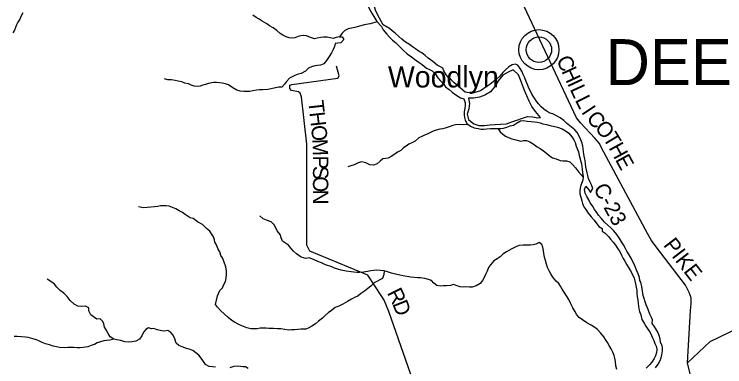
# Model space of a CAD drawing. Extents: x 1643459 to 2064572, y 425441 to 780708.
# Drawn here: x 1785105 to 1799007, y 566201 to 573105 of the extents above; entities that cross this region are included whole.
import ezdxf

# ---------------------------------------------------------------- set-up
doc = ezdxf.new("R2010")
doc.units = 0
for name, color, linetype in [('GE_P_Alignment_100_Curve_Data', 7, 'Continuous'), ('GM_X_Adjacent_County_Text', 7, 'Continuous'), ('GM_X_Major_River', 7, 'Continuous'), ('GM_X_Major_River_Text', 7, 'Continuous'), ('GM_X_Minor_Lake', 7, 'Continuous'), ('GM_X_Rail_Line', 7, 'Continuous'), ('GM_X_Section_Text', 7, 'Continuous'), ('GM_X_Township_ROW', 7, 'Continuous'), ('GM_X_Unincorporated_Text', 7, 'Continuous'), ('GM_X_US_Route', 7, 'Continuous'), ('RD_X_Text', 7, 'Continuous')]:
    doc.layers.add(name, color=color, linetype=linetype)

msp = doc.modelspace()

# ---------------------------------------------------------------- linework, layer by layer
at = {"layer": 'GE_P_Alignment_100_Curve_Data'}
for radius in [393, 249]:
    msp.add_circle((1795370, 572410), radius, dxfattribs=at)
at = {"layer": 'GM_X_Major_River_Text'}
msp.add_lwpolyline([(1793335, 564703), (1792436, 567281), (1792342, 567506), (1792295, 567576), (1792021, 567996), (1790889, 568462), (1790827, 568580), (1790829, 570559), (1790725, 571490), (1790699, 571560), (1790666, 571587), (1790530, 571611), (1790496, 571648), (1790496, 571712), (1790534, 571730), (1791436, 571854), (1791460, 571898), (1791409, 572089)], dxfattribs=at)
at = {"layer": 'GM_X_Minor_Lake'}
msp.add_lwpolyline([(1798277, 566281), (1798336, 567302), (1798349, 567436), (1798348, 567550), (1798307, 567657), (1798240, 567802), (1797663, 568550), (1797575, 568671), (1797496, 568813), (1796593, 570486), (1796554, 570570), (1796463, 570677), (1796182, 570978), (1796103, 571073), (1795081, 573253)], dxfattribs=at)
at = {"layer": 'GM_X_Rail_Line'}
msp.add_line((1795370, 572410), (1795370, 572410), dxfattribs=at)
at = {"layer": 'GM_X_Unincorporated_Text'}
for points in [[(1792368, 574558), (1792259, 574514), (1792151, 574424), (1792051, 574318), (1792003, 574206), (1791939, 574103), (1791899, 573997), (1791873, 573893), (1791865, 573786), (1791893, 573686), (1791935, 573578), (1791975, 573475), (1791997, 573371), (1792029, 573263), (1792075, 573162), (1792140, 573062), (1792200, 572962), (1792291, 572861), (1792322, 572796)], [(1792324, 572898), (1792217, 573086), (1792171, 573186), (1792140, 573295), (1792106, 573401), (1792055, 573513), (1792027, 573614), (1792001, 573714), (1792003, 573840), (1792025, 573945), (1792053, 574061), (1792085, 574179), (1792120, 574282), (1792227, 574348), (1792334, 574406)], [(1796274, 569604), (1796264, 569672), (1796285, 569736), (1796344, 569664), (1796382, 569613), (1796424, 569695), (1796399, 569762), (1796367, 569826), (1796341, 569890), (1796326, 569945), (1796312, 569997), (1796303, 570057), (1796291, 570119), (1796279, 570176), (1796272, 570238), (1796264, 570294), (1796251, 570366), (1796239, 570469), (1796230, 570519), (1796218, 570577), (1796192, 570643), (1796161, 570718), (1796121, 570788), (1796072, 570843), (1795976, 570918), (1795913, 570972), (1795859, 571021), (1795788, 571073), (1795714, 571118), (1795656, 571146), (1795588, 571167), (1795531, 571199), (1795467, 571248), (1795415, 571292), (1795364, 571347), (1795318, 571411), (1795287, 571462), (1795235, 571542), (1795200, 571609), (1795176, 571659), (1795145, 571727), (1795123, 571790), (1795095, 571856), (1795062, 571924), (1795040, 571977), (1795005, 572043), (1794957, 572109), (1794903, 572124), (1794847, 572114), (1794783, 572073), (1794715, 572017), (1794665, 571963), (1794606, 571893), (1794548, 571836), (1794478, 571778), (1794408, 571728), (1794351, 571686), (1794295, 571651), (1794227, 571605), (1794165, 571582), (1794077, 571560), (1794005, 571565), (1793929, 571577), (1793840, 571650), (1793788, 571696), (1793715, 571763), (1793653, 571818), (1793604, 571868), (1793554, 571918), (1793510, 571993), (1793489, 572049), (1793431, 572078), (1793377, 572108), (1793292, 572181), (1793204, 572244), (1793145, 572296), (1793083, 572349), (1793025, 572373), (1792956, 572424), (1792894, 572468), (1792837, 572511), (1792763, 572557), (1792689, 572618), (1792628, 572669), (1792558, 572731), (1792499, 572778), (1792447, 572826), (1792324, 572898)], [(1792322, 572796), (1792398, 572712), (1792448, 572658), (1792508, 572599), (1792563, 572551), (1792617, 572496), (1792672, 572444), (1792724, 572395), (1792796, 572331), (1792875, 572268), (1792937, 572221), (1793028, 572157), (1793086, 572122), (1793169, 572051), (1793227, 572025), (1793279, 571995), (1793346, 571930), (1793396, 571861), (1793439, 571807), (1793509, 571734), (1793546, 571684), (1793612, 571631), (1793676, 571581), (1793745, 571524), (1793839, 571469), (1793900, 571445), (1793930, 571371), (1793928, 571316), (1793919, 571264), (1793907, 571194), (1793907, 571134), (1793912, 571080), (1793926, 571030), (1793965, 570961), (1794031, 570913), (1794101, 570882), (1794182, 570864), (1794236, 570855), (1794292, 570855), (1794352, 570860), (1794424, 570864), (1794480, 570864), (1794544, 570865), (1794624, 570867), (1794676, 570876), (1794742, 570892), (1794806, 570917), (1794872, 570935), (1794932, 570971), (1795008, 571014), (1795066, 571022), (1795140, 571013), (1795220, 571005), (1795284, 571000), (1795338, 570992), (1795396, 570978), (1795449, 570961), (1795517, 570945), (1795589, 570928), (1795735, 570893), (1795822, 570858), (1795888, 570822), (1795958, 570777), (1796013, 570705), (1796051, 570644), (1796078, 570594), (1796102, 570524), (1796127, 570457), (1796143, 570407), (1796159, 570337), (1796201, 570176), (1796211, 570120), (1796217, 570068), (1796226, 569999), (1796236, 569927), (1796227, 569857), (1796201, 569787), (1796187, 569729), (1796170, 569661), (1796170, 569585), (1796191, 569522), (1796207, 569448), (1796221, 569398), (1796252, 569332), (1796286, 569281), (1796337, 569207), (1796393, 569136), (1796450, 569070), (1796502, 569001), (1796543, 568951), (1796607, 568912), (1796609, 568856), (1796664, 568815), (1796738, 568749), (1796769, 568698), (1796825, 568640), (1796867, 568580), (1796914, 568513), (1796954, 568457), (1796989, 568386), (1797021, 568324)], [(1795400, 571085), (1795305, 571199), (1795233, 571299), (1795181, 571399), (1795137, 571504), (1795087, 571612), (1795047, 571714), (1795009, 571818), (1794969, 571918), (1794869, 572017), (1794767, 571972), (1794667, 571908), (1794575, 571800), (1794508, 571686), (1794422, 571586), (1794312, 571518), (1794210, 571478), (1794100, 571460), (1793994, 571462), (1794014, 571353), (1793996, 571249), (1793966, 571145), (1793992, 571045), (1794096, 570957), (1794198, 570927), (1794304, 570927), (1794408, 570939), (1794512, 570943), (1794619, 570953), (1794739, 570959), (1794841, 570999), (1795149, 571103)], [(1795149, 571103), (1795249, 571093), (1795351, 571077), (1795400, 571085)], [(1797410, 567597), (1797409, 567600), (1797386, 567771), (1797372, 567827), (1797363, 567858), (1797344, 567889), (1797336, 567947), (1797315, 568021), (1797289, 568083), (1797259, 568146), (1797238, 568196), (1797198, 568272), (1797175, 568325), (1797135, 568393), (1797090, 568466), (1797066, 568516), (1797024, 568586), (1796981, 568663), (1796941, 568725), (1796896, 568792), (1796838, 568866), (1796775, 568925), (1796717, 568976), (1796656, 569036), (1796586, 569109), (1796539, 569167), (1796501, 569222), (1796458, 569280), (1796416, 569351), (1796372, 569413), (1796345, 569471), (1796311, 569534), (1796274, 569604)], [(1797021, 568324), (1797054, 568269), (1797090, 568197), (1797120, 568145), (1797161, 568082), (1797199, 568006), (1797234, 567937), (1797248, 567887), (1797261, 567825), (1797275, 567759), (1797283, 567696), (1797288, 567636), (1797294, 567570), (1797303, 567510), (1797313, 567440), (1797319, 567389), (1797324, 567335), (1797340, 567285), (1797361, 567221), (1797387, 567126), (1797432, 567056), (1797464, 566997), (1797498, 566937), (1797545, 566875), (1797573, 566816), (1797592, 566766), (1797616, 566714), (1797638, 566657), (1797671, 566595), (1797675, 566533), (1797670, 566483), (1797654, 566419), (1797622, 566361), (1797579, 566293), (1797537, 566239), (1797469, 566175)], [(1797653, 566182), (1797703, 566252), (1797743, 566322), (1797760, 566376), (1797772, 566438), (1797786, 566516), (1797787, 566568), (1797779, 566618), (1797748, 566679), (1797740, 566751), (1797720, 566817), (1797697, 566882), (1797657, 566942), (1797624, 566996), (1797584, 567051), (1797595, 567121), (1797572, 567167), (1797543, 567231), (1797508, 567324), (1797467, 567414), (1797410, 567597)]]:
    msp.add_lwpolyline(points, dxfattribs=at)
at = {"layer": 'GM_X_US_Route'}
for points in [[(1785274, 573129), (1785238, 573071), (1785218, 573009), (1785175, 572949), (1785149, 572897), (1785133, 572847), (1785113, 572794), (1785080, 572740)], [(1792206, 572952), (1792069, 572917), (1791949, 572894), (1791887, 572880), (1791817, 572859), (1791767, 572843), (1791703, 572831), (1791641, 572821), (1791571, 572788), (1791520, 572734), (1791466, 572664), (1791406, 572646), (1791342, 572630), (1791286, 572643), (1791230, 572657), (1791156, 572654), (1791104, 572648), (1791033, 572634), (1790981, 572622), (1790901, 572649), (1790824, 572683), (1790772, 572686), (1790715, 572680), (1790663, 572666), (1790593, 572639), (1790539, 572633), (1790485, 572639), (1790423, 572664), (1790363, 572694), (1790309, 572724), (1790244, 572783), (1790170, 572835), (1790100, 572874), (1790048, 572916), (1789954, 572969), (1789895, 573007), (1789839, 573038), (1789775, 573088)], [(1791466, 572664), (1791518, 572660), (1791552, 572609), (1791497, 572545), (1791439, 572538), (1791385, 572530), (1791371, 572472), (1791347, 572414), (1791314, 572348), (1791268, 572276), (1791213, 572196), (1791163, 572136), (1791095, 572108), (1791037, 572099), (1790985, 572095), (1790921, 572077), (1790864, 572045), (1790802, 571987), (1790720, 571942), (1790644, 571922), (1790580, 571900), (1790493, 571849), (1790435, 571789), (1790395, 571735), (1790344, 571677), (1790280, 571673), (1790220, 571666), (1790132, 571642), (1790064, 571628), (1789972, 571627), (1789902, 571623), (1789848, 571619), (1789774, 571604), (1789718, 571594), (1789665, 571588), (1789595, 571589), (1789525, 571595), (1789459, 571618), (1789382, 571666), (1789296, 571719), (1789236, 571743), (1789174, 571753), (1789120, 571760), (1789062, 571768), (1789002, 571768), (1788904, 571751), (1788848, 571731), (1788796, 571717), (1788745, 571698), (1788687, 571690), (1788625, 571694), (1788569, 571717), (1788514, 571743), (1788446, 571757), (1788384, 571778), (1788314, 571796), (1788256, 571805), (1788184, 571817), (1788110, 571821), (1788044, 571836)], [(1793985, 570943), (1793903, 570940), (1793809, 570944), (1793738, 570939), (1793688, 570925), (1793633, 570903), (1793555, 570878), (1793489, 570862), (1793431, 570851), (1793361, 570833), (1793301, 570815), (1793237, 570784), (1793187, 570756), (1793135, 570734), (1793079, 570711), (1793021, 570681), (1792949, 570621), (1792883, 570588), (1792824, 570558), (1792772, 570524), (1792720, 570487), (1792668, 570437), (1792606, 570401), (1792552, 570365), (1792483, 570320), (1792423, 570284), (1792319, 570270)], [(1794572, 570863), (1794612, 570802), (1794663, 570756), (1794719, 570716), (1794789, 570683), (1794840, 570667), (1794918, 570648), (1795014, 570621), (1795070, 570633), (1795130, 570631), (1795190, 570606), (1795261, 570567), (1795339, 570511), (1795398, 570476), (1795458, 570432), (1795516, 570383), (1795573, 570335), (1795633, 570290), (1795707, 570270), (1795786, 570243), (1795838, 570231), (1795910, 570236), (1795976, 570216), (1796036, 570155), (1796087, 570095), (1796147, 570020), (1796196, 569960), (1796235, 569916)], [(1792319, 570270), (1792264, 570224), (1792206, 570176), (1792136, 570147), (1792062, 570157), (1791986, 570194), (1791906, 570214), (1791836, 570194), (1791754, 570157), (1791690, 570135), (1791633, 570115)], [(1792307, 567933), (1792145, 567842), (1792080, 567782), (1792024, 567734), (1791958, 567684), (1791877, 567628), (1791827, 567586), (1791773, 567565), (1791707, 567527), (1791624, 567481), (1791532, 567430), (1791458, 567388), (1791382, 567360), (1791305, 567300), (1791253, 567265), (1791191, 567205), (1791135, 567155), (1791058, 567093), (1790998, 567043), (1790928, 566998), (1790867, 566964), (1790813, 566940), (1790713, 566936), (1790653, 566931), (1790591, 566925), (1790531, 566923), (1790471, 566920), (1790399, 566930), (1790321, 566945), (1790255, 566945), (1790181, 566949), (1790087, 566954), (1790037, 566958), (1789969, 566957), (1789917, 566955), (1789855, 566947), (1789803, 566943), (1789737, 566946), (1789653, 566962), (1789559, 567005), (1789501, 567029), (1789415, 567078), (1789361, 567106), (1789291, 567165), (1789212, 567237), (1789146, 567300), (1789084, 567367), (1789045, 567419), (1789061, 567507), (1789083, 567591), (1789130, 567693), (1789180, 567749), (1789207, 567811), (1789239, 567873), (1789253, 567937), (1789260, 568010), (1789258, 568072), (1789242, 568156), (1789213, 568247), (1789179, 568333), (1789149, 568383), (1789130, 568452), (1789088, 568518), (1789064, 568586), (1789033, 568639), (1789023, 568689), (1789001, 568749), (1788967, 568804), (1788930, 568856), (1788870, 568908), (1788792, 568987), (1788688, 569042), (1788603, 569102), (1788549, 569121), (1788447, 569186), (1788395, 569220), (1788333, 569256), (1788267, 569295), (1788203, 569323), (1788135, 569344), (1788077, 569350), (1788023, 569352), (1787967, 569351), (1787911, 569341), (1787849, 569335), (1787779, 569326), (1787709, 569318), (1787633, 569314), (1787535, 569331)], [(1792342, 568083), (1792202, 568094), (1792134, 568088), (1792084, 568079), (1792018, 568065), (1791941, 568051), (1791859, 568046), (1791805, 568048), (1791747, 568056), (1791695, 568059), (1791599, 568071), (1791503, 568090), (1791437, 568114), (1791370, 568135), (1791316, 568157), (1791198, 568200), (1791120, 568238), (1791044, 568261), (1790958, 568299), (1790878, 568332), (1790812, 568324), (1790716, 568349), (1790628, 568411), (1790569, 568466), (1790523, 568520), (1790469, 568585), (1790415, 568625), (1790352, 568664), (1790326, 568724), (1790308, 568790), (1790248, 568861), (1790225, 568925), (1790193, 568982), (1790129, 569038), (1790043, 569069), (1789977, 569095), (1789908, 569156)], [(1796893, 566149), (1796878, 566221), (1796870, 566302), (1796857, 566370), (1796841, 566422), (1796818, 566485), (1796782, 566553), (1796743, 566619), (1796711, 566674), (1796675, 566734), (1796638, 566789), (1796582, 566863), (1796519, 566930), (1796463, 566972), (1796390, 567017), (1796310, 567061), (1796224, 567120), (1796155, 567167), (1796109, 567221), (1796070, 567290), (1796036, 567354), (1795997, 567432), (1795953, 567517), (1795910, 567591), (1795864, 567664), (1795827, 567722), (1795793, 567781), (1795759, 567831), (1795706, 567880), (1795644, 567956), (1795605, 568021), (1795573, 568081), (1795540, 568147), (1795518, 568208), (1795497, 568280), (1795479, 568348), (1795466, 568421), (1795458, 568477), (1795450, 568543), (1795429, 568593), (1795377, 568634), (1795311, 568600), (1795257, 568588), (1795197, 568581), (1795143, 568581), (1795065, 568580), (1794985, 568574), (1794933, 568557), (1794881, 568529), (1794825, 568503), (1794733, 568450), (1794665, 568404), (1794610, 568354), (1794554, 568315), (1794490, 568275), (1794420, 568199), (1794385, 568145), (1794355, 568075), (1794323, 568007), (1794300, 567949), (1794266, 567891), (1794222, 567832), (1794141, 567784), (1794067, 567762), (1794015, 567759), (1793942, 567767), (1793888, 567762), (1793828, 567768), (1793768, 567789), (1793702, 567813), (1793640, 567795), (1793562, 567786), (1793496, 567788), (1793444, 567777), (1793370, 567795), (1793315, 567836), (1793271, 567888), (1793211, 567913), (1793140, 567931), (1793056, 567940), (1793000, 567944), (1792936, 567949), (1792864, 567959), (1792788, 567970), (1792715, 567980), (1792649, 567997), (1792567, 568015), (1792489, 568034), (1792411, 568058), (1792342, 568083)], [(1792342, 568083), (1792337, 568007), (1792307, 567933)], [(1787056, 566740), (1786984, 566790), (1786941, 566851), (1786905, 566923), (1786871, 566979), (1786859, 567040), (1786838, 567090), (1786788, 567140), (1786724, 567135), (1786654, 567181), (1786602, 567220), (1786562, 567294), (1786563, 567354), (1786501, 567387), (1786423, 567379), (1786351, 567389), (1786277, 567428), (1786201, 567499), (1786140, 567575), (1786078, 567644), (1786006, 567696), (1785936, 567759), (1785891, 567817), (1785819, 567874), (1785747, 567918)], [(1789041, 566195), (1788987, 566202), (1788921, 566210), (1788847, 566248), (1788785, 566347), (1788718, 566428), (1788658, 566476), (1788598, 566519), (1788530, 566549), (1788476, 566561), (1788390, 566592), (1788324, 566616), (1788272, 566665), (1788245, 566751), (1788217, 566820), (1788171, 566872), (1788108, 566910), (1788049, 566899), (1787995, 566905), (1787903, 566926), (1787838, 566952), (1787788, 566946), (1787732, 566965), (1787679, 566931), (1787633, 566877), (1787605, 566805), (1787558, 566743), (1787482, 566701), (1787416, 566688), (1787348, 566682), (1787272, 566692), (1787188, 566715), (1787116, 566729), (1787056, 566740)], [(1787056, 566740), (1786976, 566724), (1786908, 566714), (1786856, 566707), (1786792, 566693), (1786725, 566669), (1786673, 566635), (1786609, 566616), (1786543, 566594), (1786451, 566578), (1786395, 566575), (1786339, 566573), (1786267, 566581), (1786215, 566580), (1786151, 566576), (1786091, 566572), (1785989, 566581), (1785935, 566589), (1785865, 566604), (1785797, 566630), (1785717, 566651), (1785653, 566677), (1785601, 566701), (1785543, 566726), (1785467, 566748), (1785375, 566773), (1785323, 566781), (1785245, 566788), (1785165, 566794), (1785103, 566794)], [(1789685, 566170), (1789633, 566202), (1789581, 566202), (1789529, 566209), (1789465, 566211), (1789401, 566205), (1789321, 566184)]]:
    msp.add_lwpolyline(points, dxfattribs=at)
at = {"layer": 'RD_X_Text'}
msp.add_lwpolyline([(1793280, 564635), (1793280, 564635), (1793288, 564688), (1793335, 564703), (1794304, 564978), (1798425, 565660), (1798277, 566281), (1798718, 566696), (1801793, 568179), (1805015, 570205), (1809286, 571700), (1809850, 571925), (1814883, 573824), (1817873, 576928), (1819376, 577216), (1818856, 578689)], dxfattribs=at)

# ---------------------------------------------------------------- texts
at = {"layer": 'GM_X_Adjacent_County_Text'}
msp.add_text('DEER CREEK', height=900, rotation=0, dxfattribs=at).set_placement((1796673, 571716))
at = {"layer": 'GM_X_Major_River'}
for s, rotation, p in [('T', 276.3426, (1790856, 571402)), ('H', 276.3406, (1790881, 571179)), ('O', 275.7617, (1790910, 570917)), ('M', 272.272, (1790936, 570659)), ('P', 270.0713, (1790949, 570337)), ('S', 270, (1790950, 570135)), ('O', 269.9981, (1790950, 569932)), ('N', 270, (1790950, 569668)), ('R', 296.2858, (1792392, 567651)), ('D', 291.6702, (1792498, 567436))]:
    msp.add_text(s, height=300, rotation=rotation, dxfattribs=at).set_placement(p)
at = {"layer": 'GM_X_Section_Text'}
for s, rotation, p in [('C', 294.8787, (1795704, 572213)), ('H', 294.8754, (1795807, 571989)), ('I', 294.8781, (1795919, 571750)), ('L', 294.8886, (1795970, 571638)), ('L', 296.8016, (1796070, 571425)), ('I', 303.6759, (1796191, 571190)), ('C', 310.9081, (1796284, 571055)), ('O', 311.5515, (1796448, 570866)), ('T', 301.0968, (1796614, 570680)), ('H', 298.4878, (1796728, 570491)), ('E', 298.6107, (1796855, 570258)), ('C-23', 298.3598, (1796427, 569697)), ('PIKE', 307.5496, (1797793, 568583))]:
    msp.add_text(s, height=300, rotation=rotation, dxfattribs=at).set_placement(p)
at = {"layer": 'GM_X_Township_ROW'}
msp.add_text('Woodlyn', height=417, rotation=0, dxfattribs=at).set_placement((1792416, 571670))

doc.saveas('drawing.dxf')
